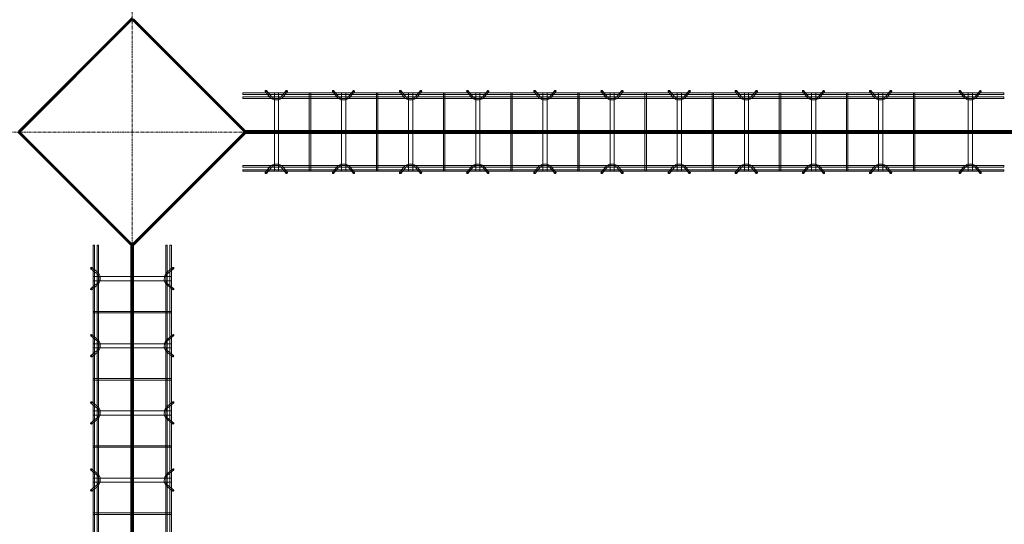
# Model space of a CAD drawing. Header units: inches. Extents: x -4136 to 1945, y -6639 to 12387.
# Tile 371 of 656: x -2520 to -2344, y 10746 to 10837. Entities that reach past the tile are written whole.
import ezdxf

# ---------------------------------------------------------------- set-up
doc = ezdxf.new("R2010")
doc.units = ezdxf.units.IN
doc.header["$MEASUREMENT"] = 0
doc.linetypes.add('Línea de rejilla', pattern=[0.875, 0.5, -0.125, 0.125, -0.125])
for name, color, linetype, lineweight in [('A-FLOR', 7, 'Continuous', 9), ('A-GENM', 7, 'Continuous', 9), ('S-BEAM', 7, 'Continuous', 9), ('S-GRID', 7, 'Continuous', 9)]:
    doc.layers.add(name, color=color, linetype=linetype, lineweight=lineweight)

# ---------------------------------------------------------------- blocks, each defined once
blk = doc.blocks.new('Dowel bar assembly - Dowel bar assembly-672828-SLAB ON GROUND JOINTS')
at = {"layer": 'S-BEAM', "color": 253, "true_color": 0xaaaaaa}
for p, q in [((136, 1.98), (0, 1.98)), ((0, 1.98), (0, 1.72)), ((0, 1.72), (0, 1.98)), ((4.02, 2.23), (4.97, 1.03)), ((5.18, 1.19), (4.23, 2.39)), ((5.63, 1.99), (5.63, -12.01)), ((6.38, 1.99), (5.63, 1.99)), ((5.63, 1.99), (6.38, 1.99)), ((6.38, -12.01), (6.38, 1.99)), ((7.76, 2.39), (6.81, 1.19)), ((7.01, 1.03), (7.96, 2.23)), ((11.87, 1.99), (11.87, -12.01)), ((12.13, 1.99), (11.87, 1.99)), ((11.87, 1.99), (12.13, 1.99)), ((12.13, -12.01), (12.13, 1.99)), ((16.02, 2.23), (16.97, 1.03)), ((17.18, 1.19), (16.23, 2.39)), ((17.63, 1.99), (17.63, -12.01)), ((18.38, 1.99), (17.63, 1.99)), ((17.63, 1.99), (18.38, 1.99)), ((18.38, -12.01), (18.38, 1.99)), ((19.76, 2.39), (18.81, 1.19)), ((19.01, 1.03), (19.96, 2.23)), ((23.87, 1.99), (23.87, -12.01)), ((24.13, 1.99), (23.87, 1.99)), ((23.87, 1.99), (24.13, 1.99)), ((24.13, -12.01), (24.13, 1.99)), ((28.02, 2.23), (28.97, 1.03)), ((29.18, 1.19), (28.23, 2.39)), ((29.63, 1.99), (29.63, -12.01)), ((30.38, 1.99), (29.63, 1.99)), ((29.63, 1.99), (30.38, 1.99)), ((30.38, -12.01), (30.38, 1.99)), ((31.76, 2.39), (30.81, 1.19)), ((31.01, 1.03), (31.96, 2.23)), ((35.87, 1.99), (35.87, -12.01)), ((36.13, 1.99), (35.87, 1.99)), ((35.87, 1.99), (36.13, 1.99)), ((36.13, -12.01), (36.13, 1.99)), ((40.02, 2.23), (40.97, 1.03)), ((41.18, 1.19), (40.23, 2.39)), ((41.63, 1.99), (41.63, -12.01)), ((42.38, 1.99), (41.63, 1.99)), ((41.63, 1.99), (42.38, 1.99)), ((42.38, -12.01), (42.38, 1.99)), ((43.76, 2.39), (42.81, 1.19)), ((43.01, 1.03), (43.96, 2.23)), ((47.87, 1.99), (47.87, -12.01)), ((48.13, 1.99), (47.87, 1.99)), ((47.87, 1.99), (48.13, 1.99)), ((48.13, -12.01), (48.13, 1.99)), ((52.02, 2.23), (52.97, 1.03)), ((53.18, 1.19), (52.23, 2.39)), ((53.63, 1.99), (53.63, -12.01)), ((54.38, 1.99), (53.63, 1.99)), ((53.63, 1.99), (54.38, 1.99)), ((54.38, -12.01), (54.38, 1.99)), ((55.76, 2.39), (54.81, 1.19)), ((55.01, 1.03), (55.96, 2.23)), ((59.87, 1.99), (59.87, -12.01)), ((60.13, 1.99), (59.87, 1.99)), ((59.87, 1.99), (60.13, 1.99)), ((60.13, -12.01), (60.13, 1.99)), ((64.02, 2.23), (64.97, 1.03)), ((65.18, 1.19), (64.23, 2.39)), ((65.63, 1.99), (65.63, -12.01)), ((66.38, 1.99), (65.63, 1.99)), ((65.63, 1.99), (66.38, 1.99)), ((66.38, -12.01), (66.38, 1.99)), ((67.76, 2.39), (66.81, 1.19)), ((67.01, 1.03), (67.96, 2.23)), ((71.87, 1.99), (71.87, -12.01)), ((72.13, 1.99), (71.87, 1.99)), ((71.87, 1.99), (72.13, 1.99)), ((72.13, -12.01), (72.13, 1.99)), ((76.02, 2.23), (76.97, 1.03)), ((77.18, 1.19), (76.23, 2.39)), ((77.63, 1.99), (77.63, -12.01)), ((78.38, 1.99), (77.63, 1.99)), ((77.63, 1.99), (78.38, 1.99)), ((78.38, -12.01), (78.38, 1.99)), ((79.76, 2.39), (78.81, 1.19)), ((79.01, 1.03), (79.96, 2.23)), ((83.87, 1.99), (83.87, -12.01)), ((84.13, 1.99), (83.87, 1.99)), ((83.87, 1.99), (84.13, 1.99)), ((84.13, -12.01), (84.13, 1.99)), ((88.02, 2.23), (88.97, 1.03)), ((89.18, 1.19), (88.23, 2.39)), ((89.63, 1.99), (89.63, -12.01)), ((90.38, 1.99), (89.63, 1.99)), ((89.63, 1.99), (90.38, 1.99)), ((90.38, -12.01), (90.38, 1.99)), ((91.76, 2.39), (90.81, 1.19)), ((91.01, 1.03), (91.96, 2.23)), ((95.87, 1.99), (95.87, -12.01)), ((96.13, 1.99), (95.87, 1.99)), ((95.87, 1.99), (96.13, 1.99)), ((96.13, -12.01), (96.13, 1.99)), ((100.02, 2.23), (100.97, 1.03)), ((101.18, 1.19), (100.23, 2.39)), ((101.63, 1.99), (101.63, -12.01)), ((102.38, 1.99), (101.63, 1.99)), ((101.63, 1.99), (102.38, 1.99)), ((102.38, -12.01), (102.38, 1.99)), ((103.76, 2.39), (102.81, 1.19)), ((103.01, 1.03), (103.96, 2.23)), ((107.87, 1.99), (107.87, -12.01)), ((108.13, 1.99), (107.87, 1.99)), ((107.87, 1.99), (108.13, 1.99)), ((108.13, -12.01), (108.13, 1.99)), ((112.02, 2.23), (112.97, 1.03)), ((113.18, 1.19), (112.23, 2.39)), ((113.63, 1.99), (113.63, -12.01)), ((114.38, 1.99), (113.63, 1.99)), ((113.63, 1.99), (114.38, 1.99)), ((114.38, -12.01), (114.38, 1.99)), ((115.76, 2.39), (114.81, 1.19)), ((115.01, 1.03), (115.96, 2.23)), ((119.87, 1.99), (119.87, -12.01)), ((120.13, 1.99), (119.87, 1.99)), ((119.87, 1.99), (120.13, 1.99)), ((120.13, -12.01), (120.13, 1.99)), ((128.02, 2.23), (128.97, 1.03)), ((129.18, 1.19), (128.23, 2.39)), ((129.63, 1.99), (129.63, -12.01)), ((130.38, 1.99), (129.63, 1.99)), ((129.63, 1.99), (130.38, 1.99)), ((130.38, -12.01), (130.38, 1.99)), ((131.76, 2.39), (130.81, 1.19)), ((131.01, 1.03), (131.96, 2.23)), ((136, 1.98), (136, 1.72)), ((136, 1.72), (136, 1.98)), ((0, 1.72), (136, 1.72)), ((136, 1.25), (0, 1.25)), ((0, 0.99), (0, 1.25)), ((0, 1.25), (0, 0.99)), ((0, 0.99), (136, 0.99)), ((136, 0.99), (136, 1.25)), ((136, 1.25), (136, 0.99)), ((136, -11.01), (0, -11.01)), ((0, -11.27), (0, -11.01)), ((0, -11.01), (0, -11.27)), ((0, -11.27), (136, -11.27)), ((136, -11.74), (0, -11.74)), ((0, -12), (0, -11.74)), ((0, -11.74), (0, -12)), ((0, -12), (136, -12)), ((4.97, -11.05), (4.02, -12.25)), ((4.23, -12.41), (5.18, -11.21)), ((6.38, -12.01), (5.63, -12.01)), ((5.63, -12.01), (6.38, -12.01)), ((6.81, -11.21), (7.76, -12.41)), ((7.96, -12.25), (7.01, -11.05)), ((12.13, -12.01), (11.87, -12.01)), ((11.87, -12.01), (12.13, -12.01)), ((16.97, -11.05), (16.02, -12.25)), ((16.23, -12.41), (17.18, -11.21)), ((18.38, -12.01), (17.63, -12.01)), ((17.63, -12.01), (18.38, -12.01)), ((18.81, -11.21), (19.76, -12.41)), ((19.96, -12.25), (19.01, -11.05)), ((24.13, -12.01), (23.87, -12.01)), ((23.87, -12.01), (24.13, -12.01)), ((28.97, -11.05), (28.02, -12.25)), ((28.23, -12.41), (29.18, -11.21)), ((30.38, -12.01), (29.63, -12.01)), ((29.63, -12.01), (30.38, -12.01)), ((30.81, -11.21), (31.76, -12.41)), ((31.96, -12.25), (31.01, -11.05)), ((36.13, -12.01), (35.87, -12.01)), ((35.87, -12.01), (36.13, -12.01)), ((40.97, -11.05), (40.02, -12.25)), ((40.23, -12.41), (41.18, -11.21)), ((42.38, -12.01), (41.63, -12.01)), ((41.63, -12.01), (42.38, -12.01)), ((42.81, -11.21), (43.76, -12.41)), ((43.96, -12.25), (43.01, -11.05)), ((48.13, -12.01), (47.87, -12.01)), ((47.87, -12.01), (48.13, -12.01)), ((52.97, -11.05), (52.02, -12.25)), ((52.23, -12.41), (53.18, -11.21)), ((54.38, -12.01), (53.63, -12.01)), ((53.63, -12.01), (54.38, -12.01)), ((54.81, -11.21), (55.76, -12.41)), ((55.96, -12.25), (55.01, -11.05)), ((60.13, -12.01), (59.87, -12.01)), ((59.87, -12.01), (60.13, -12.01)), ((64.97, -11.05), (64.02, -12.25)), ((64.23, -12.41), (65.18, -11.21)), ((66.38, -12.01), (65.63, -12.01)), ((65.63, -12.01), (66.38, -12.01)), ((66.81, -11.21), (67.76, -12.41)), ((67.96, -12.25), (67.01, -11.05)), ((72.13, -12.01), (71.87, -12.01)), ((71.87, -12.01), (72.13, -12.01)), ((76.97, -11.05), (76.02, -12.25)), ((76.23, -12.41), (77.18, -11.21)), ((78.38, -12.01), (77.63, -12.01)), ((77.63, -12.01), (78.38, -12.01)), ((78.81, -11.21), (79.76, -12.41)), ((79.96, -12.25), (79.01, -11.05)), ((84.13, -12.01), (83.87, -12.01)), ((83.87, -12.01), (84.13, -12.01)), ((88.97, -11.05), (88.02, -12.25)), ((88.23, -12.41), (89.18, -11.21)), ((90.38, -12.01), (89.63, -12.01)), ((89.63, -12.01), (90.38, -12.01)), ((90.81, -11.21), (91.76, -12.41)), ((91.96, -12.25), (91.01, -11.05)), ((96.13, -12.01), (95.87, -12.01)), ((95.87, -12.01), (96.13, -12.01)), ((100.97, -11.05), (100.02, -12.25)), ((100.23, -12.41), (101.18, -11.21)), ((102.38, -12.01), (101.63, -12.01)), ((101.63, -12.01), (102.38, -12.01)), ((102.81, -11.21), (103.76, -12.41)), ((103.96, -12.25), (103.01, -11.05)), ((108.13, -12.01), (107.87, -12.01)), ((107.87, -12.01), (108.13, -12.01)), ((112.97, -11.05), (112.02, -12.25)), ((112.23, -12.41), (113.18, -11.21)), ((114.38, -12.01), (113.63, -12.01)), ((113.63, -12.01), (114.38, -12.01)), ((114.81, -11.21), (115.76, -12.41)), ((115.96, -12.25), (115.01, -11.05)), ((120.13, -12.01), (119.87, -12.01)), ((119.87, -12.01), (120.13, -12.01)), ((128.97, -11.05), (128.02, -12.25)), ((128.23, -12.41), (129.18, -11.21)), ((130.38, -12.01), (129.63, -12.01)), ((129.63, -12.01), (130.38, -12.01)), ((130.81, -11.21), (131.76, -12.41)), ((131.96, -12.25), (131.01, -11.05)), ((136, -11.27), (136, -11.01)), ((136, -11.01), (136, -11.27)), ((136, -12), (136, -11.74)), ((136, -11.74), (136, -12))]:
    blk.add_line(p, q, dxfattribs=at)
at = {"layer": 'S-BEAM', "color": 253, "true_color": 0xaaaaaa, "flags": 128}
for points in [[(4.97, 1.03), (5.53, 0.73), (6.39, 0.72), (6.97, 0.99), (7.01, 1.03)], [(5.18, 1.19), (5.62, 0.97), (6.38, 0.98), (6.81, 1.19)], [(16.97, 1.03), (17.53, 0.73), (18.39, 0.72), (18.97, 0.99), (19.01, 1.03)], [(17.18, 1.19), (17.62, 0.97), (18.38, 0.98), (18.81, 1.19)], [(28.97, 1.03), (29.53, 0.73), (30.39, 0.72), (30.97, 0.99), (31.01, 1.03)], [(29.18, 1.19), (29.62, 0.97), (30.38, 0.98), (30.81, 1.19)], [(40.97, 1.03), (41.53, 0.73), (42.39, 0.72), (42.97, 0.99), (43.01, 1.03)], [(41.18, 1.19), (41.62, 0.97), (42.38, 0.98), (42.81, 1.19)], [(52.97, 1.03), (53.53, 0.73), (54.39, 0.72), (54.97, 0.99), (55.01, 1.03)], [(53.18, 1.19), (53.62, 0.97), (54.38, 0.98), (54.81, 1.19)], [(64.97, 1.03), (65.53, 0.73), (66.39, 0.72), (66.97, 0.99), (67.01, 1.03)], [(65.18, 1.19), (65.62, 0.97), (66.38, 0.98), (66.81, 1.19)], [(76.97, 1.03), (77.53, 0.73), (78.39, 0.72), (78.97, 0.99), (79.01, 1.03)], [(77.18, 1.19), (77.62, 0.97), (78.38, 0.98), (78.81, 1.19)], [(88.97, 1.03), (89.53, 0.73), (90.39, 0.72), (90.97, 0.99), (91.01, 1.03)], [(89.18, 1.19), (89.62, 0.97), (90.38, 0.98), (90.81, 1.19)], [(100.97, 1.03), (101.53, 0.73), (102.39, 0.72), (102.97, 0.99), (103.01, 1.03)], [(101.18, 1.19), (101.62, 0.97), (102.38, 0.98), (102.81, 1.19)], [(112.97, 1.03), (113.53, 0.73), (114.39, 0.72), (114.97, 0.99), (115.01, 1.03)], [(113.18, 1.19), (113.62, 0.97), (114.38, 0.98), (114.81, 1.19)], [(128.97, 1.03), (129.53, 0.73), (130.39, 0.72), (130.97, 0.99), (131.01, 1.03)], [(129.18, 1.19), (129.62, 0.97), (130.38, 0.98), (130.81, 1.19)], [(4.97, -11.05), (5.53, -10.75), (6.39, -10.74), (6.97, -11.01), (7.01, -11.05)], [(5.18, -11.21), (5.62, -10.99), (6.38, -11), (6.81, -11.21)], [(16.97, -11.05), (17.53, -10.75), (18.39, -10.74), (18.97, -11.01), (19.01, -11.05)], [(17.18, -11.21), (17.62, -10.99), (18.38, -11), (18.81, -11.21)], [(28.97, -11.05), (29.53, -10.75), (30.39, -10.74), (30.97, -11.01), (31.01, -11.05)], [(29.18, -11.21), (29.62, -10.99), (30.38, -11), (30.81, -11.21)], [(40.97, -11.05), (41.53, -10.75), (42.39, -10.74), (42.97, -11.01), (43.01, -11.05)], [(41.18, -11.21), (41.62, -10.99), (42.38, -11), (42.81, -11.21)], [(52.97, -11.05), (53.53, -10.75), (54.39, -10.74), (54.97, -11.01), (55.01, -11.05)], [(53.18, -11.21), (53.62, -10.99), (54.38, -11), (54.81, -11.21)], [(64.97, -11.05), (65.53, -10.75), (66.39, -10.74), (66.97, -11.01), (67.01, -11.05)], [(65.18, -11.21), (65.62, -10.99), (66.38, -11), (66.81, -11.21)], [(76.97, -11.05), (77.53, -10.75), (78.39, -10.74), (78.97, -11.01), (79.01, -11.05)], [(77.18, -11.21), (77.62, -10.99), (78.38, -11), (78.81, -11.21)], [(88.97, -11.05), (89.53, -10.75), (90.39, -10.74), (90.97, -11.01), (91.01, -11.05)], [(89.18, -11.21), (89.62, -10.99), (90.38, -11), (90.81, -11.21)], [(100.97, -11.05), (101.53, -10.75), (102.39, -10.74), (102.97, -11.01), (103.01, -11.05)], [(101.18, -11.21), (101.62, -10.99), (102.38, -11), (102.81, -11.21)], [(112.97, -11.05), (113.53, -10.75), (114.39, -10.74), (114.97, -11.01), (115.01, -11.05)], [(113.18, -11.21), (113.62, -10.99), (114.38, -11), (114.81, -11.21)], [(128.97, -11.05), (129.53, -10.75), (130.39, -10.74), (130.97, -11.01), (131.01, -11.05)], [(129.18, -11.21), (129.62, -10.99), (130.38, -11), (130.81, -11.21)]]:
    blk.add_lwpolyline(points, dxfattribs=at)
at = {"layer": 'S-BEAM', "color": 253, "true_color": 0xaaaaaa}
for centre, major_axis, start_param, end_param in [((4.12, 2.31), (0.101, 0.08), 5.709265, 8.850858), ((4.12, 2.31), (0.101, 0.08), 2.567673, 5.709265), ((7.86, 2.31), (-0.101, 0.08), 3.715513, 6.857105), ((7.86, 2.31), (-0.101, 0.08), 0.57392, 3.715513), ((16.12, 2.31), (0.101, 0.08), 5.709265, 8.850858), ((16.12, 2.31), (0.101, 0.08), 2.567673, 5.709265), ((19.86, 2.31), (-0.101, 0.08), 3.715513, 6.857105), ((19.86, 2.31), (-0.101, 0.08), 0.57392, 3.715513), ((28.12, 2.31), (0.101, 0.08), 5.709265, 8.850858), ((28.12, 2.31), (0.101, 0.08), 2.567673, 5.709265), ((31.86, 2.31), (-0.101, 0.08), 3.715513, 6.857105), ((31.86, 2.31), (-0.101, 0.08), 0.57392, 3.715513), ((40.12, 2.31), (0.101, 0.08), 5.709265, 8.850858), ((40.12, 2.31), (0.101, 0.08), 2.567673, 5.709265), ((43.86, 2.31), (-0.101, 0.08), 3.715513, 6.857105), ((43.86, 2.31), (-0.101, 0.08), 0.57392, 3.715513), ((52.12, 2.31), (0.101, 0.08), 5.709265, 8.850858), ((52.12, 2.31), (0.101, 0.08), 2.567673, 5.709265), ((55.86, 2.31), (-0.101, 0.08), 3.715513, 6.857105), ((55.86, 2.31), (-0.101, 0.08), 0.57392, 3.715513), ((64.12, 2.31), (0.101, 0.08), 5.709265, 8.850858), ((64.12, 2.31), (0.101, 0.08), 2.567673, 5.709265), ((67.86, 2.31), (-0.101, 0.08), 3.715513, 6.857105), ((67.86, 2.31), (-0.101, 0.08), 0.57392, 3.715513), ((76.12, 2.31), (0.101, 0.08), 5.709265, 8.850858), ((76.12, 2.31), (0.101, 0.08), 2.567673, 5.709265), ((79.86, 2.31), (-0.101, 0.08), 3.715513, 6.857105), ((79.86, 2.31), (-0.101, 0.08), 0.57392, 3.715513), ((88.12, 2.31), (0.101, 0.08), 5.709265, 8.850858), ((88.12, 2.31), (0.101, 0.08), 2.567673, 5.709265), ((91.86, 2.31), (-0.101, 0.08), 3.715513, 6.857105), ((91.86, 2.31), (-0.101, 0.08), 0.57392, 3.715513), ((100.12, 2.31), (0.101, 0.08), 5.709265, 8.850858), ((100.12, 2.31), (0.101, 0.08), 2.567673, 5.709265), ((103.86, 2.31), (-0.101, 0.08), 3.715513, 6.857105), ((103.86, 2.31), (-0.101, 0.08), 0.57392, 3.715513), ((112.12, 2.31), (0.101, 0.08), 5.709265, 8.850858), ((112.12, 2.31), (0.101, 0.08), 2.567673, 5.709265), ((115.86, 2.31), (-0.101, 0.08), 3.715513, 6.857105), ((115.86, 2.31), (-0.101, 0.08), 0.57392, 3.715513), ((128.12, 2.31), (0.101, 0.08), 5.709265, 8.850858), ((128.12, 2.31), (0.101, 0.08), 2.567673, 5.709265), ((131.86, 2.31), (-0.101, 0.08), 3.715513, 6.857105), ((131.86, 2.31), (-0.101, 0.08), 0.57392, 3.715513), ((4.12, -12.33), (-0.101, 0.08), 3.715513, 6.857105), ((4.12, -12.33), (-0.101, 0.08), 0.57392, 3.715513), ((7.86, -12.33), (0.101, 0.08), 5.709265, 8.850858), ((7.86, -12.33), (0.101, 0.08), 2.567673, 5.709265), ((16.12, -12.33), (-0.101, 0.08), 3.715513, 6.857105), ((16.12, -12.33), (-0.101, 0.08), 0.57392, 3.715513), ((19.86, -12.33), (0.101, 0.08), 5.709265, 8.850858), ((19.86, -12.33), (0.101, 0.08), 2.567673, 5.709265), ((28.12, -12.33), (-0.101, 0.08), 3.715513, 6.857105), ((28.12, -12.33), (-0.101, 0.08), 0.57392, 3.715513), ((31.86, -12.33), (0.101, 0.08), 5.709265, 8.850858), ((31.86, -12.33), (0.101, 0.08), 2.567673, 5.709265), ((40.12, -12.33), (-0.101, 0.08), 3.715513, 6.857105), ((40.12, -12.33), (-0.101, 0.08), 0.57392, 3.715513), ((43.86, -12.33), (0.101, 0.08), 5.709265, 8.850858), ((43.86, -12.33), (0.101, 0.08), 2.567673, 5.709265), ((52.12, -12.33), (-0.101, 0.08), 3.715513, 6.857105), ((52.12, -12.33), (-0.101, 0.08), 0.57392, 3.715513), ((55.86, -12.33), (0.101, 0.08), 5.709265, 8.850858), ((55.86, -12.33), (0.101, 0.08), 2.567673, 5.709265), ((64.12, -12.33), (-0.101, 0.08), 3.715513, 6.857105), ((64.12, -12.33), (-0.101, 0.08), 0.57392, 3.715513), ((67.86, -12.33), (0.101, 0.08), 5.709265, 8.850858), ((67.86, -12.33), (0.101, 0.08), 2.567673, 5.709265), ((76.12, -12.33), (-0.101, 0.08), 3.715513, 6.857105), ((76.12, -12.33), (-0.101, 0.08), 0.57392, 3.715513), ((79.86, -12.33), (0.101, 0.08), 5.709265, 8.850858), ((79.86, -12.33), (0.101, 0.08), 2.567673, 5.709265), ((88.12, -12.33), (-0.101, 0.08), 3.715513, 6.857105), ((88.12, -12.33), (-0.101, 0.08), 0.57392, 3.715513), ((91.86, -12.33), (0.101, 0.08), 5.709265, 8.850858), ((91.86, -12.33), (0.101, 0.08), 2.567673, 5.709265), ((100.12, -12.33), (-0.101, 0.08), 3.715513, 6.857105), ((100.12, -12.33), (-0.101, 0.08), 0.57392, 3.715513), ((103.86, -12.33), (0.101, 0.08), 5.709265, 8.850858), ((103.86, -12.33), (0.101, 0.08), 2.567673, 5.709265), ((112.12, -12.33), (-0.101, 0.08), 3.715513, 6.857105), ((112.12, -12.33), (-0.101, 0.08), 0.57392, 3.715513), ((115.86, -12.33), (0.101, 0.08), 5.709265, 8.850858), ((115.86, -12.33), (0.101, 0.08), 2.567673, 5.709265), ((128.12, -12.33), (-0.101, 0.08), 3.715513, 6.857105), ((128.12, -12.33), (-0.101, 0.08), 0.57392, 3.715513), ((131.86, -12.33), (0.101, 0.08), 5.709265, 8.850858), ((131.86, -12.33), (0.101, 0.08), 2.567673, 5.709265)]:
    blk.add_ellipse(centre, major_axis=major_axis, ratio=0.816528, start_param=start_param, end_param=end_param, dxfattribs=at)
blk = doc.blocks.new('Dowel bar assembly - Dowel bar assembly-675476-SLAB ON GROUND JOINTS')
at = {"layer": 'S-BEAM', "color": 253, "true_color": 0xaaaaaa}
for p, q in [((308.76, 1.98), (0, 1.98)), ((0, 1.98), (0, 1.72)), ((0, 1.72), (0, 1.98)), ((4.02, 2.23), (4.97, 1.03)), ((5.18, 1.19), (4.23, 2.39)), ((5.63, 1.99), (5.63, -12.01)), ((6.38, 1.99), (5.63, 1.99)), ((5.63, 1.99), (6.38, 1.99)), ((6.38, -12.01), (6.38, 1.99)), ((7.76, 2.39), (6.81, 1.19)), ((7.01, 1.03), (7.96, 2.23)), ((11.87, 1.99), (11.87, -12.01)), ((12.13, 1.99), (11.87, 1.99)), ((11.87, 1.99), (12.13, 1.99)), ((12.13, -12.01), (12.13, 1.99)), ((16.02, 2.23), (16.97, 1.03)), ((17.18, 1.19), (16.23, 2.39)), ((17.63, 1.99), (17.63, -12.01)), ((18.38, 1.99), (17.63, 1.99)), ((17.63, 1.99), (18.38, 1.99)), ((18.38, -12.01), (18.38, 1.99)), ((19.76, 2.39), (18.81, 1.19)), ((19.01, 1.03), (19.96, 2.23)), ((23.87, 1.99), (23.87, -12.01)), ((24.13, 1.99), (23.87, 1.99)), ((23.87, 1.99), (24.13, 1.99)), ((24.13, -12.01), (24.13, 1.99)), ((28.02, 2.23), (28.97, 1.03)), ((29.18, 1.19), (28.23, 2.39)), ((29.63, 1.99), (29.63, -12.01)), ((30.38, 1.99), (29.63, 1.99)), ((29.63, 1.99), (30.38, 1.99)), ((30.38, -12.01), (30.38, 1.99)), ((31.76, 2.39), (30.81, 1.19)), ((31.01, 1.03), (31.96, 2.23)), ((35.87, 1.99), (35.87, -12.01)), ((36.13, 1.99), (35.87, 1.99)), ((35.87, 1.99), (36.13, 1.99)), ((36.13, -12.01), (36.13, 1.99)), ((40.02, 2.23), (40.97, 1.03)), ((41.18, 1.19), (40.23, 2.39)), ((41.63, 1.99), (41.63, -12.01)), ((42.38, 1.99), (41.63, 1.99)), ((41.63, 1.99), (42.38, 1.99)), ((42.38, -12.01), (42.38, 1.99)), ((43.76, 2.39), (42.81, 1.19)), ((43.01, 1.03), (43.96, 2.23)), ((47.87, 1.99), (47.87, -12.01)), ((48.13, 1.99), (47.87, 1.99)), ((47.87, 1.99), (48.13, 1.99)), ((48.13, -12.01), (48.13, 1.99)), ((0, 1.72), (308.76, 1.72)), ((308.76, 1.25), (0, 1.25)), ((0, 0.99), (0, 1.25)), ((0, 1.25), (0, 0.99)), ((0, 0.99), (308.76, 0.99)), ((308.76, -11.01), (0, -11.01)), ((0, -11.27), (0, -11.01)), ((0, -11.01), (0, -11.27)), ((0, -11.27), (308.76, -11.27)), ((308.76, -11.74), (0, -11.74)), ((0, -12), (0, -11.74)), ((0, -11.74), (0, -12)), ((0, -12), (308.76, -12)), ((4.97, -11.05), (4.02, -12.25)), ((4.23, -12.41), (5.18, -11.21)), ((6.38, -12.01), (5.63, -12.01)), ((5.63, -12.01), (6.38, -12.01)), ((6.81, -11.21), (7.76, -12.41)), ((7.96, -12.25), (7.01, -11.05)), ((12.13, -12.01), (11.87, -12.01)), ((11.87, -12.01), (12.13, -12.01)), ((16.97, -11.05), (16.02, -12.25)), ((16.23, -12.41), (17.18, -11.21)), ((18.38, -12.01), (17.63, -12.01)), ((17.63, -12.01), (18.38, -12.01)), ((18.81, -11.21), (19.76, -12.41)), ((19.96, -12.25), (19.01, -11.05)), ((24.13, -12.01), (23.87, -12.01)), ((23.87, -12.01), (24.13, -12.01)), ((28.97, -11.05), (28.02, -12.25)), ((28.23, -12.41), (29.18, -11.21)), ((30.38, -12.01), (29.63, -12.01)), ((29.63, -12.01), (30.38, -12.01)), ((30.81, -11.21), (31.76, -12.41)), ((31.96, -12.25), (31.01, -11.05)), ((36.13, -12.01), (35.87, -12.01)), ((35.87, -12.01), (36.13, -12.01)), ((40.97, -11.05), (40.02, -12.25)), ((40.23, -12.41), (41.18, -11.21)), ((42.38, -12.01), (41.63, -12.01)), ((41.63, -12.01), (42.38, -12.01)), ((42.81, -11.21), (43.76, -12.41)), ((43.96, -12.25), (43.01, -11.05)), ((48.13, -12.01), (47.87, -12.01)), ((47.87, -12.01), (48.13, -12.01))]:
    blk.add_line(p, q, dxfattribs=at)
at = {"layer": 'S-BEAM', "color": 253, "true_color": 0xaaaaaa, "flags": 128}
for points in [[(4.97, 1.03), (5.53, 0.73), (6.39, 0.72), (6.97, 0.99), (7.01, 1.03)], [(5.18, 1.19), (5.62, 0.97), (6.38, 0.98), (6.81, 1.19)], [(16.97, 1.03), (17.53, 0.73), (18.39, 0.72), (18.97, 0.99), (19.01, 1.03)], [(17.18, 1.19), (17.62, 0.97), (18.38, 0.98), (18.81, 1.19)], [(28.97, 1.03), (29.53, 0.73), (30.39, 0.72), (30.97, 0.99), (31.01, 1.03)], [(29.18, 1.19), (29.62, 0.97), (30.38, 0.98), (30.81, 1.19)], [(40.97, 1.03), (41.53, 0.73), (42.39, 0.72), (42.97, 0.99), (43.01, 1.03)], [(41.18, 1.19), (41.62, 0.97), (42.38, 0.98), (42.81, 1.19)], [(4.97, -11.05), (5.53, -10.75), (6.39, -10.74), (6.97, -11.01), (7.01, -11.05)], [(5.18, -11.21), (5.62, -10.99), (6.38, -11), (6.81, -11.21)], [(16.97, -11.05), (17.53, -10.75), (18.39, -10.74), (18.97, -11.01), (19.01, -11.05)], [(17.18, -11.21), (17.62, -10.99), (18.38, -11), (18.81, -11.21)], [(28.97, -11.05), (29.53, -10.75), (30.39, -10.74), (30.97, -11.01), (31.01, -11.05)], [(29.18, -11.21), (29.62, -10.99), (30.38, -11), (30.81, -11.21)], [(40.97, -11.05), (41.53, -10.75), (42.39, -10.74), (42.97, -11.01), (43.01, -11.05)], [(41.18, -11.21), (41.62, -10.99), (42.38, -11), (42.81, -11.21)]]:
    blk.add_lwpolyline(points, dxfattribs=at)
at = {"layer": 'S-BEAM', "color": 253, "true_color": 0xaaaaaa}
for centre, major_axis, start_param, end_param in [((4.12, 2.31), (0.101, 0.08), 5.709265, 8.850858), ((4.12, 2.31), (0.101, 0.08), 2.567673, 5.709265), ((7.86, 2.31), (-0.101, 0.08), 3.715513, 6.857105), ((7.86, 2.31), (-0.101, 0.08), 0.57392, 3.715513), ((16.12, 2.31), (0.101, 0.08), 5.709265, 8.850858), ((16.12, 2.31), (0.101, 0.08), 2.567673, 5.709265), ((19.86, 2.31), (-0.101, 0.08), 3.715513, 6.857105), ((19.86, 2.31), (-0.101, 0.08), 0.57392, 3.715513), ((28.12, 2.31), (0.101, 0.08), 5.709265, 8.850858), ((28.12, 2.31), (0.101, 0.08), 2.567673, 5.709265), ((31.86, 2.31), (-0.101, 0.08), 3.715513, 6.857105), ((31.86, 2.31), (-0.101, 0.08), 0.57392, 3.715513), ((40.12, 2.31), (0.101, 0.08), 5.709265, 8.850858), ((40.12, 2.31), (0.101, 0.08), 2.567673, 5.709265), ((43.86, 2.31), (-0.101, 0.08), 3.715513, 6.857105), ((43.86, 2.31), (-0.101, 0.08), 0.57392, 3.715513), ((4.12, -12.33), (-0.101, 0.08), 3.715513, 6.857105), ((4.12, -12.33), (-0.101, 0.08), 0.57392, 3.715513), ((7.86, -12.33), (0.101, 0.08), 5.709265, 8.850858), ((7.86, -12.33), (0.101, 0.08), 2.567673, 5.709265), ((16.12, -12.33), (-0.101, 0.08), 3.715513, 6.857105), ((16.12, -12.33), (-0.101, 0.08), 0.57392, 3.715513), ((19.86, -12.33), (0.101, 0.08), 5.709265, 8.850858), ((19.86, -12.33), (0.101, 0.08), 2.567673, 5.709265), ((28.12, -12.33), (-0.101, 0.08), 3.715513, 6.857105), ((28.12, -12.33), (-0.101, 0.08), 0.57392, 3.715513), ((31.86, -12.33), (0.101, 0.08), 5.709265, 8.850858), ((31.86, -12.33), (0.101, 0.08), 2.567673, 5.709265), ((40.12, -12.33), (-0.101, 0.08), 3.715513, 6.857105), ((40.12, -12.33), (-0.101, 0.08), 0.57392, 3.715513), ((43.86, -12.33), (0.101, 0.08), 5.709265, 8.850858), ((43.86, -12.33), (0.101, 0.08), 2.567673, 5.709265)]:
    blk.add_ellipse(centre, major_axis=major_axis, ratio=0.816528, start_param=start_param, end_param=end_param, dxfattribs=at)

msp = doc.modelspace()

# ---------------------------------------------------------------- hatches: boundary and pattern name
at = {"layer": 'A-GENM', "true_color": 0xff0000}
for points in [[(-2500.32374, 10836.90475), (-2500.10103, 10836.68204), (-2500.32374, 10836.45933), (-2520.34367, 10816.4394), (-2520.45502, 10816.32804), (-2520.67773, 10816.55075), (-2520.59224, 10816.63625)], [(-2500.32374, 10836.90475), (-2500.10103, 10836.68204), (-2500.32374, 10836.45933), (-2520.34367, 10816.4394), (-2520.45502, 10816.32804), (-2520.67773, 10816.55075)], [(-2480.19245, 10816.32804), (-2500.32374, 10836.45933), (-2500.10103, 10836.68204), (-2480.05524, 10816.63625), (-2479.96974, 10816.55075)], [(-2480.19245, 10816.32804), (-2500.32374, 10836.45933), (-2500.10103, 10836.68204), (-2479.96974, 10816.55075)], [(-2520.78909, 10816.4394), (-2520.67773, 10816.55075), (-2520.45502, 10816.32804), (-2520.34367, 10816.4394), (-2500.32374, 10796.41947), (-2500.43509, 10796.30811), (-2500.21238, 10796.0854), (-2500.32374, 10795.97404), (-2500.52059, 10796.1709), (-2520.59224, 10816.24255)], [(-2520.78909, 10816.4394), (-2520.74565, 10816.48284), (-2520.67773, 10816.55075), (-2520.45502, 10816.32804), (-2520.34367, 10816.4394), (-2500.32374, 10796.41947), (-2500.43509, 10796.30811), (-2500.21238, 10796.0854), (-2500.2803, 10796.01748), (-2500.32374, 10795.97404), (-2500.36718, 10796.01748), (-2520.74565, 10816.39596)], [(-2500.43509, 10796.30811), (-2500.32374, 10796.41947), (-2480.0811, 10816.66211), (-2480.05524, 10816.63625), (-2479.85839, 10816.4394), (-2480.05524, 10816.24255), (-2500.12689, 10796.1709), (-2500.21238, 10796.0854)], [(-2500.43509, 10796.30811), (-2500.32374, 10796.41947), (-2480.0811, 10816.66211), (-2479.90183, 10816.48284), (-2479.85839, 10816.4394), (-2479.90183, 10816.39596), (-2500.21238, 10796.0854)]]:
    msp.add_hatch(color=1, dxfattribs=at).paths.add_polyline_path(points, flags=0)
at = {"layer": 'A-GENM', "true_color": 0x0000ff}
for points in [[(-2193.51714, 10816.18277), (-2480.11501, 10816.18277), (-2479.85839, 10816.4394), (-2480.02496, 10816.60597), (-2193.62252, 10816.60597), (-2193.67773, 10816.55075), (-2193.51714, 10816.39016)], [(-2193.60982, 10816.48284), (-2479.90183, 10816.48284), (-2480.11184, 10816.69285), (-2193.53564, 10816.69285), (-2193.67773, 10816.55075)], [(-2193.51714, 10816.26965), (-2480.02813, 10816.26965), (-2479.85839, 10816.4394), (-2480.11032, 10816.69133), (-2193.53716, 10816.69133), (-2193.67773, 10816.55075), (-2193.51714, 10816.39016)], [(-2193.51714, 10816.24255), (-2480.05524, 10816.24255), (-2479.85839, 10816.4394), (-2479.96974, 10816.55075), (-2480.05524, 10816.63625), (-2193.59224, 10816.63625), (-2193.67773, 10816.55075), (-2193.51714, 10816.39016)], [(-2193.51714, 10816.26041), (-2480.03738, 10816.26041), (-2479.85839, 10816.4394), (-2480.02344, 10816.60445), (-2193.62404, 10816.60445), (-2193.67773, 10816.55075), (-2193.51714, 10816.39016)], [(-2500.58036, 10487.43066), (-2500.58036, 10796.23067), (-2500.32374, 10795.97404), (-2500.15717, 10796.14062), (-2500.15717, 10487.48818), (-2500.32374, 10487.65475), (-2500.54783, 10487.43066)], [(-2500.52059, 10487.4579), (-2500.52059, 10796.1709), (-2500.32374, 10795.97404), (-2500.21238, 10796.0854), (-2500.12689, 10796.1709), (-2500.12689, 10487.4579), (-2500.32374, 10487.65475)], [(-2500.50273, 10487.47576), (-2500.50273, 10796.15304), (-2500.32374, 10795.97404), (-2500.15869, 10796.13909), (-2500.15869, 10487.4897), (-2500.32374, 10487.65475)], [(-2500.09965, 10487.43066), (-2500.32374, 10487.65475), (-2500.49348, 10487.485), (-2500.49348, 10796.14379), (-2500.32374, 10795.97404), (-2500.07181, 10796.22598), (-2500.07181, 10487.43066)], [(-2500.09965, 10487.43066), (-2500.2803, 10487.61131), (-2500.2803, 10796.01748), (-2500.07029, 10796.2275), (-2500.07029, 10487.43066)], [(-2500.32374, 10487.65475), (-2500.36718, 10487.61131), (-2500.36718, 10796.01748), (-2500.32374, 10795.97404), (-2500.2803, 10796.01748), (-2500.2803, 10487.61131)]]:
    msp.add_hatch(color=5, dxfattribs=at).paths.add_polyline_path(points, flags=0)
h = msp.add_hatch(color=5, dxfattribs=at)
edge = h.paths.add_edge_path(flags=0)
edge.add_line((-2193.51714, 10816.39596), (-2479.90183, 10816.39596))
edge.add_line((-2479.90183, 10816.39596), (-2479.85839, 10816.4394))
edge.add_line((-2479.85839, 10816.4394), (-2479.90183, 10816.48284))
edge.add_line((-2479.90183, 10816.48284), (-2193.60982, 10816.48284))
edge.add_line((-2193.60982, 10816.48284), (-2193.52004, 10816.39306))

# ---------------------------------------------------------------- linework, layer by layer
at = {"layer": 'A-FLOR'}
for p, q in [((-2520.56638, 10816.4394), (-2500.32374, 10836.68204)), ((-2500.32374, 10836.68204), (-2480.0811, 10816.4394)), ((-2500.32374, 10796.19676), (-2520.56638, 10816.4394)), ((-2480.0811, 10816.4394), (-2500.32374, 10796.19676))]:
    msp.add_line(p, q, dxfattribs=at)
at = {"layer": 'A-GENM', "color": 1, "true_color": 0xff0000}
for p, q in [((-2520.67773, 10816.55075), (-2500.32374, 10836.90475)), ((-2500.32374, 10836.90475), (-2520.67773, 10816.55075)), ((-2520.63161, 10816.59688), (-2500.32374, 10836.90475)), ((-2500.32374, 10836.90475), (-2520.59224, 10816.63625)), ((-2500.10103, 10836.68204), (-2480.01587, 10816.59688)), ((-2480.05524, 10816.63625), (-2500.10103, 10836.68204)), ((-2500.10103, 10836.68204), (-2479.96974, 10816.55075)), ((-2479.96974, 10816.55075), (-2500.10103, 10836.68204)), ((-2520.34367, 10816.4394), (-2500.32374, 10836.45933)), ((-2520.34367, 10816.4394), (-2500.32374, 10836.45933)), ((-2500.32374, 10836.45933), (-2520.34367, 10816.4394)), ((-2500.32374, 10836.45933), (-2520.34367, 10816.4394)), ((-2500.32374, 10836.45933), (-2480.19245, 10816.32804)), ((-2500.32374, 10836.45933), (-2480.19245, 10816.32804)), ((-2480.19245, 10816.32804), (-2500.32374, 10836.45933)), ((-2480.19245, 10816.32804), (-2500.32374, 10836.45933)), ((-2500.36718, 10796.01748), (-2520.74565, 10816.39596)), ((-2520.63161, 10816.28192), (-2500.48122, 10796.13152)), ((-2500.50273, 10796.15304), (-2520.6101, 10816.26041)), ((-2520.59224, 10816.24255), (-2500.52059, 10796.1709)), ((-2520.34367, 10816.4394), (-2500.32374, 10796.41947)), ((-2500.32374, 10796.41947), (-2520.34367, 10816.4394)), ((-2520.34367, 10816.4394), (-2500.32374, 10796.41947)), ((-2500.32374, 10796.41947), (-2520.34367, 10816.4394)), ((-2500.32374, 10796.41947), (-2480.0811, 10816.66211)), ((-2480.0811, 10816.66211), (-2500.32374, 10796.41947)), ((-2500.32374, 10796.41947), (-2480.0811, 10816.66211)), ((-2480.0811, 10816.66211), (-2500.32374, 10796.41947)), ((-2479.90183, 10816.39596), (-2500.21238, 10796.0854)), ((-2480.03738, 10816.26041), (-2500.21238, 10796.0854)), ((-2500.16626, 10796.13152), (-2480.01587, 10816.28192)), ((-2500.12689, 10796.1709), (-2480.05524, 10816.24255)), ((-2480.19245, 10816.32804), (-2479.96974, 10816.55075)), ((-2479.96974, 10816.55075), (-2480.19245, 10816.32804)), ((-2479.96974, 10816.55075), (-2480.19245, 10816.32804)), ((-2480.19245, 10816.32804), (-2479.96974, 10816.55075)), ((-2480.01587, 10816.59688), (-2480.0811, 10816.66211)), ((-2480.0811, 10816.66211), (-2480.05524, 10816.63625)), ((-2480.0811, 10816.66211), (-2479.90183, 10816.48284)), ((-2479.85839, 10816.4394), (-2480.0811, 10816.66211)), ((-2479.9505, 10816.34729), (-2480.03738, 10816.26041)), ((-2479.85839, 10816.4394), (-2479.9505, 10816.34729)), ((-2479.90183, 10816.48284), (-2479.85839, 10816.4394)), ((-2479.85839, 10816.4394), (-2479.90183, 10816.39596)), ((-2500.41585, 10796.06616), (-2500.50273, 10796.15304)), ((-2500.32374, 10795.97404), (-2500.41585, 10796.06616)), ((-2500.32374, 10795.97404), (-2500.36718, 10796.01748)), ((-2500.32374, 10795.97404), (-2500.21238, 10796.0854)), ((-2500.2803, 10796.01748), (-2500.32374, 10795.97404)), ((-2500.21238, 10796.0854), (-2500.2803, 10796.01748))]:
    msp.add_line(p, q, dxfattribs=at)
at = {"layer": 'A-GENM', "color": 5, "true_color": 0x0000ff}
for p, q in [((-2480.11501, 10816.18277), (-2479.85839, 10816.4394)), ((-2479.85839, 10816.4394), (-2480.11501, 10816.18277)), ((-2193.51714, 10816.18277), (-2480.11501, 10816.18277)), ((-2480.11184, 10816.69285), (-2479.90183, 10816.48284)), ((-2479.85839, 10816.4394), (-2480.11184, 10816.69285)), ((-2193.53564, 10816.69285), (-2480.11184, 10816.69285)), ((-2480.11032, 10816.69133), (-2479.85839, 10816.4394)), ((-2479.85839, 10816.4394), (-2480.11032, 10816.69133)), ((-2193.53716, 10816.69133), (-2480.11032, 10816.69133)), ((-2480.01587, 10816.59688), (-2480.05524, 10816.63625)), ((-2480.05524, 10816.63625), (-2193.59224, 10816.63625)), ((-2480.05524, 10816.63625), (-2193.59224, 10816.63625)), ((-2480.05524, 10816.24255), (-2480.01587, 10816.28192)), ((-2480.05524, 10816.24255), (-2193.51714, 10816.24255)), ((-2480.05524, 10816.24255), (-2193.51714, 10816.24255)), ((-2480.03738, 10816.26041), (-2479.85839, 10816.4394)), ((-2480.03738, 10816.26041), (-2479.9505, 10816.34729)), ((-2193.51714, 10816.26041), (-2480.03738, 10816.26041)), ((-2480.02813, 10816.26965), (-2479.85839, 10816.4394)), ((-2479.85839, 10816.4394), (-2480.02813, 10816.26965)), ((-2193.51714, 10816.26965), (-2480.02813, 10816.26965)), ((-2480.02496, 10816.60597), (-2479.85839, 10816.4394)), ((-2479.85839, 10816.4394), (-2480.02496, 10816.60597)), ((-2193.62252, 10816.60597), (-2480.02496, 10816.60597)), ((-2479.85839, 10816.4394), (-2480.02344, 10816.60445)), ((-2480.02344, 10816.60445), (-2479.85839, 10816.4394)), ((-2193.62404, 10816.60445), (-2480.02344, 10816.60445)), ((-2193.63161, 10816.59688), (-2480.01587, 10816.59688)), ((-2193.63161, 10816.59688), (-2480.01587, 10816.59688)), ((-2193.51714, 10816.28192), (-2480.01587, 10816.28192)), ((-2480.01587, 10816.28192), (-2193.51714, 10816.28192)), ((-2479.9505, 10816.34729), (-2479.85839, 10816.4394)), ((-2193.51714, 10816.34729), (-2479.9505, 10816.34729)), ((-2479.90183, 10816.48284), (-2193.60982, 10816.48284)), ((-2479.90183, 10816.48284), (-2479.85839, 10816.4394)), ((-2479.90183, 10816.39596), (-2479.85839, 10816.4394)), ((-2479.85839, 10816.4394), (-2479.90183, 10816.39596)), ((-2193.51714, 10816.39596), (-2479.90183, 10816.39596)), ((-2500.58036, 10796.23067), (-2500.32374, 10795.97404)), ((-2500.32374, 10795.97404), (-2500.58036, 10796.23067)), ((-2500.58036, 10487.43066), (-2500.58036, 10796.23067)), ((-2500.52059, 10796.1709), (-2500.52059, 10487.4579)), ((-2500.52059, 10796.1709), (-2500.52059, 10487.4579)), ((-2500.52059, 10796.1709), (-2500.48122, 10796.13152)), ((-2500.32374, 10795.97404), (-2500.50273, 10796.15304)), ((-2500.50273, 10796.15304), (-2500.50273, 10487.47576)), ((-2500.41585, 10796.06616), (-2500.50273, 10796.15304)), ((-2500.32374, 10795.97404), (-2500.07029, 10796.2275)), ((-2500.07181, 10796.22598), (-2500.32374, 10795.97404)), ((-2500.07181, 10796.22598), (-2500.32374, 10795.97404)), ((-2500.07029, 10796.2275), (-2500.2803, 10796.01748)), ((-2500.16626, 10796.13152), (-2500.12689, 10796.1709)), ((-2500.12689, 10796.1709), (-2500.12689, 10487.4579)), ((-2500.12689, 10796.1709), (-2500.12689, 10487.4579)), ((-2500.07181, 10487.43066), (-2500.07181, 10796.22598)), ((-2500.07029, 10487.43066), (-2500.07029, 10796.2275)), ((-2500.49348, 10796.14379), (-2500.32374, 10795.97404)), ((-2500.32374, 10795.97404), (-2500.49348, 10796.14379)), ((-2500.49348, 10487.485), (-2500.49348, 10796.14379)), ((-2500.48122, 10487.49727), (-2500.48122, 10796.13152)), ((-2500.48122, 10796.13152), (-2500.48122, 10487.49727)), ((-2500.41585, 10796.06616), (-2500.41585, 10487.56264)), ((-2500.32374, 10795.97404), (-2500.41585, 10796.06616)), ((-2500.36718, 10796.01748), (-2500.32374, 10795.97404)), ((-2500.32374, 10795.97404), (-2500.36718, 10796.01748)), ((-2500.36718, 10487.61131), (-2500.36718, 10796.01748)), ((-2500.15717, 10796.14062), (-2500.32374, 10795.97404)), ((-2500.32374, 10795.97404), (-2500.15717, 10796.14062)), ((-2500.15869, 10796.13909), (-2500.32374, 10795.97404)), ((-2500.32374, 10795.97404), (-2500.15869, 10796.13909)), ((-2500.2803, 10796.01748), (-2500.32374, 10795.97404)), ((-2500.2803, 10796.01748), (-2500.2803, 10487.61131)), ((-2500.16626, 10487.49727), (-2500.16626, 10796.13152)), ((-2500.16626, 10487.49727), (-2500.16626, 10796.13152)), ((-2500.15869, 10487.4897), (-2500.15869, 10796.13909)), ((-2500.15717, 10487.48818), (-2500.15717, 10796.14062))]:
    msp.add_line(p, q, dxfattribs=at)
at = {"layer": 'S-GRID', "color": 253, "linetype": 'Línea de rejilla', "true_color": 0xaaaaaa}
for p, q in [((-2500.32374, 9772.6103), (-2500.32374, 12288.55505)), ((-1777.2452, 10816.4394), (-4038.05123, 10816.4394))]:
    msp.add_line(p, q, dxfattribs=at)

# ---------------------------------------------------------------- block references
at = {"layer": 'S-BEAM', "color": 253, "true_color": 0xaaaaaa}
msp.add_blockref('Dowel bar assembly - Dowel bar assembly-672828-SLAB ON GROUND JOINTS', (-2480.55578, 10821.44959), dxfattribs=at)
at = {"layer": 'S-BEAM', "color": 253, "true_color": 0xaaaaaa, "rotation": 269.9999999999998}
msp.add_blockref('Dowel bar assembly - Dowel bar assembly-675476-SLAB ON GROUND JOINTS', (-2495.31354, 10796.2402), dxfattribs=at)

doc.saveas('drawing.dxf')
